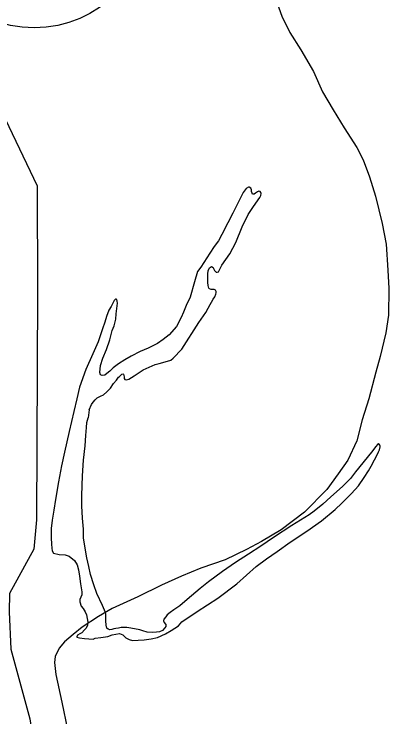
# Model space of a CAD drawing. Extents: x -83719 to 153526, y -11835 to 11446.
# Drawn here: x -1750.5 to -1680.2, y 336.6 to 468.2 of the extents above; entities that cross this region are included whole.
import ezdxf

# ---------------------------------------------------------------- set-up
doc = ezdxf.new("R2010")
doc.units = 0
for name, color, linetype in [('Level 11', 7, 'Continuous'), ('Level 2', 7, 'Continuous'), ('Level 27', 7, 'Continuous'), ('Level 9', 7, 'Continuous')]:
    doc.layers.add(name, color=color, linetype=linetype)

msp = doc.modelspace()

# ---------------------------------------------------------------- linework, layer by layer
at = {"layer": 'Level 11'}
msp.add_lwpolyline([(-1766.34, 466.82), (-1763.7, 466.38), (-1754.23, 452.81), (-1746.14, 436.05), (-1746.1, 416.19), (-1746.29, 373.54), (-1746.81, 368.07), (-1751.35, 359.76), (-1751.41, 356.34), (-1751.08, 349.32), (-1747.52, 336.31), (-1746.61, 330.23), (-1745.93, 320.44), (-1746.01, 310.55), (-1746.46, 260.86)], dxfattribs=at)
at = {"layer": 'Level 2'}
msp.add_lwpolyline([(-1701.73, 471.91), (-1700.31, 467.85), (-1698.81, 464.79), (-1696.77, 461.51), (-1694.36, 457.47), (-1692.68, 453.64), (-1690.68, 450.3), (-1688.64, 446.91), (-1686.26, 443.23), (-1685.1, 440.94), (-1683.9, 437.78), (-1682.75, 434.16), (-1681.49, 429.03), (-1680.78, 425.13), (-1680.42, 420.29), (-1680.24, 416.82), (-1680.31, 411.88), (-1680.84, 408.54), (-1681.88, 404.12), (-1682.68, 401.2), (-1683.98, 396.18), (-1685.23, 392.26), (-1686.28, 388.34), (-1687.97, 384.74), (-1689.74, 382.15), (-1691.9, 379.22), (-1696.07, 375), (-1700.43, 371.64), (-1704.1, 369.5), (-1706.91, 367.96), (-1710.92, 366.08), (-1715.49, 364.52), (-1719.1, 362.98), (-1722.84, 361.3), (-1727.31, 359.11), (-1732.08, 356.95), (-1734.69, 355.42), (-1737.7, 353.45), (-1739.41, 352.09), (-1741.06, 350.7), (-1742.04, 349.49), (-1742.79, 347.98), (-1742.91, 346.81), (-1742.65, 344.61), (-1741.55, 339.38), (-1740.49, 334.31)], dxfattribs=at)
msp.add_lwpolyline([(-1701.73, 471.91), (-1700.31, 467.85), (-1698.81, 464.79), (-1696.77, 461.51), (-1694.36, 457.47), (-1692.68, 453.64), (-1690.68, 450.3), (-1688.64, 446.91), (-1686.26, 443.23), (-1685.1, 440.94), (-1683.9, 437.78), (-1682.75, 434.16), (-1681.49, 429.03), (-1680.78, 425.13), (-1680.42, 420.29), (-1680.24, 416.82), (-1680.31, 411.88), (-1680.84, 408.54), (-1681.88, 404.12), (-1682.68, 401.2), (-1683.98, 396.18), (-1685.23, 392.26), (-1686.28, 388.34), (-1687.97, 384.74), (-1689.74, 382.15), (-1691.9, 379.22), (-1696.07, 375), (-1700.43, 371.64), (-1704.1, 369.5), (-1706.91, 367.96), (-1710.92, 366.08), (-1715.49, 364.52), (-1719.1, 362.98), (-1722.84, 361.3), (-1727.31, 359.11), (-1732.08, 356.95), (-1734.69, 355.42), (-1737.7, 353.45), (-1739.41, 352.09), (-1741.06, 350.7), (-1742.04, 349.49), (-1742.79, 347.98), (-1742.91, 346.81), (-1742.65, 344.61), (-1741.55, 339.38), (-1740.49, 334.31)], dxfattribs=at)
at = {"layer": 'Level 27'}
msp.add_circle((-1746.75, 487.67), 22, dxfattribs=at)
at = {"layer": 'Level 9'}
for points in [[(-1736.4, 394.13), (-1735.95, 395.11), (-1735.69, 395.58), (-1735.32, 396.02), (-1734.9, 396.39), (-1734.27, 396.7), (-1733.74, 396.94), (-1733.08, 397.48), (-1732.39, 398.22), (-1731.83, 399.09), (-1731.27, 399.7), (-1730.92, 400.24), (-1730.75, 400.38), (-1730.45, 400.71), (-1730.29, 400.82), (-1730.12, 400.88), (-1729.96, 400.82), (-1729.89, 400.59), (-1729.88, 400.29), (-1729.85, 399.99), (-1729.74, 399.82), (-1729.44, 399.76), (-1729.01, 399.9), (-1727.99, 400.47), (-1726.83, 401.26), (-1726.27, 401.6), (-1724.05, 402.62), (-1723.32, 402.8), (-1721.73, 403.22), (-1721.13, 403.43), (-1720.7, 403.8), (-1719.03, 405.49), (-1715.89, 410.47), (-1715.43, 411.11), (-1714.55, 412.35), (-1714.13, 413.19), (-1713.77, 413.86), (-1713.51, 414.3), (-1713.15, 414.84), (-1712.89, 415.31), (-1712.66, 415.78), (-1712.6, 416.05), (-1712.6, 416.28), (-1712.74, 416.51), (-1713, 416.64), (-1713.37, 416.67), (-1713.54, 416.64), (-1713.87, 416.77), (-1713.97, 416.93), (-1714.11, 417.43), (-1714.15, 418), (-1714.19, 418.47), (-1714.2, 419.13), (-1714.2, 419.6), (-1714.14, 420.14), (-1714.02, 420.47), (-1713.85, 420.74), (-1713.49, 420.98), (-1713.19, 420.75), (-1713.12, 420.58), (-1712.95, 420.25), (-1712.64, 419.92), (-1712.44, 419.89), (-1712.15, 419.99), (-1711.56, 421.2), (-1710.06, 423.36), (-1708.95, 425.44), (-1707.75, 428.39), (-1706.62, 430.68), (-1705.77, 432.02), (-1704.75, 433.44), (-1704.43, 433.91), (-1704.23, 434.28), (-1704.2, 434.61), (-1704.24, 434.84), (-1704.37, 435.04), (-1704.64, 435.07), (-1704.9, 434.94), (-1705.23, 434.7), (-1705.5, 434.5), (-1705.8, 434.53), (-1705.9, 434.72), (-1705.97, 434.99), (-1706.01, 435.32), (-1706.14, 435.66), (-1706.41, 435.82), (-1706.58, 435.85), (-1706.98, 435.55), (-1707.57, 434.84), (-1708.57, 432.82), (-1709.48, 430.94), (-1710.46, 429.13), (-1711.53, 426.95), (-1712.15, 425.77), (-1713, 424.69), (-1713.79, 423.48), (-1715.49, 420.86), (-1716.11, 420.01), (-1716.65, 418.1), (-1717.48, 415.22), (-1718.23, 413.64)], [(-1736.4, 394.13), (-1735.95, 395.11), (-1735.69, 395.58), (-1735.32, 396.02), (-1734.9, 396.39), (-1734.27, 396.7), (-1733.74, 396.94), (-1733.08, 397.48), (-1732.39, 398.22), (-1731.83, 399.09), (-1731.27, 399.7), (-1730.92, 400.24), (-1730.75, 400.38), (-1730.45, 400.71), (-1730.29, 400.82), (-1730.12, 400.88), (-1729.96, 400.82), (-1729.89, 400.59), (-1729.88, 400.29), (-1729.85, 399.99), (-1729.74, 399.82), (-1729.44, 399.76), (-1729.01, 399.9), (-1727.99, 400.47), (-1726.83, 401.26), (-1726.27, 401.6), (-1724.05, 402.62), (-1723.32, 402.8), (-1721.73, 403.22), (-1721.13, 403.43), (-1720.7, 403.8), (-1719.03, 405.49), (-1715.89, 410.47), (-1715.43, 411.11), (-1714.55, 412.35), (-1714.13, 413.19), (-1713.77, 413.86), (-1713.51, 414.3), (-1713.15, 414.84), (-1712.89, 415.31), (-1712.66, 415.78), (-1712.6, 416.05), (-1712.6, 416.28), (-1712.74, 416.51), (-1713, 416.64), (-1713.37, 416.67), (-1713.54, 416.64), (-1713.87, 416.77), (-1713.97, 416.93), (-1714.11, 417.43), (-1714.15, 418), (-1714.19, 418.47), (-1714.2, 419.13), (-1714.2, 419.6), (-1714.14, 420.14), (-1714.02, 420.47), (-1713.85, 420.74), (-1713.49, 420.98), (-1713.19, 420.75), (-1713.12, 420.58), (-1712.95, 420.25), (-1712.64, 419.92), (-1712.44, 419.89), (-1712.15, 419.99), (-1711.56, 421.2), (-1710.06, 423.36), (-1708.95, 425.44), (-1707.75, 428.39), (-1706.62, 430.68), (-1705.77, 432.02), (-1704.75, 433.44), (-1704.43, 433.91), (-1704.23, 434.28), (-1704.2, 434.61), (-1704.24, 434.84), (-1704.37, 435.04), (-1704.64, 435.07), (-1704.9, 434.94), (-1705.23, 434.7), (-1705.5, 434.5), (-1705.8, 434.53), (-1705.9, 434.72), (-1705.97, 434.99), (-1706.01, 435.32), (-1706.14, 435.66), (-1706.41, 435.82), (-1706.58, 435.85), (-1706.98, 435.55), (-1707.57, 434.84), (-1708.57, 432.82), (-1709.48, 430.94), (-1710.46, 429.13), (-1711.53, 426.95), (-1712.15, 425.77), (-1713, 424.69), (-1713.79, 423.48), (-1715.49, 420.86), (-1716.11, 420.01), (-1716.65, 418.1), (-1717.48, 415.22), (-1718.23, 413.64)], [(-1718.23, 413.64), (-1718.74, 412.4), (-1719.17, 411.4), (-1720.04, 409.75), (-1721.42, 408.2), (-1722.58, 407.32), (-1723.63, 406.54), (-1725.35, 405.68), (-1726.85, 405.06), (-1728.57, 404.21), (-1729.72, 403.49), (-1730.91, 402.74), (-1731.9, 401.97), (-1732.56, 401.36), (-1733.09, 400.92), (-1733.45, 400.65), (-1733.95, 400.54), (-1734.32, 400.67), (-1734.42, 401.1), (-1734.31, 402.44), (-1733.86, 403.78), (-1733.18, 405.46), (-1732.57, 407.27), (-1732.15, 408.71), (-1732.09, 408.98), (-1731.73, 409.88), (-1731.42, 411.12), (-1731.33, 412.12), (-1731.21, 413.13), (-1731.15, 413.63), (-1731.12, 414.13), (-1731.16, 414.5), (-1731.23, 414.76), (-1731.33, 414.86), (-1731.49, 414.86), (-1731.72, 414.59), (-1732.31, 413.51), (-1732.7, 412.78), (-1733.19, 411.63), (-1733.47, 410.56), (-1733.92, 409.29), (-1734.24, 408.35), (-1734.76, 406.84), (-1735.76, 404.63), (-1737.03, 401.67), (-1738.22, 398.35), (-1738.72, 396.18), (-1739.29, 393.83), (-1740.18, 390.08), (-1741.03, 386.23), (-1741.6, 383.62), (-1742.16, 380.68), (-1742.75, 377.36), (-1743.06, 375.36), (-1743.34, 373.48), (-1743.52, 371.91), (-1743.53, 370.14), (-1743.48, 369.01), (-1743.41, 368.24), (-1743.37, 367.74), (-1743.13, 367.31), (-1742.06, 367.05), (-1740.89, 367), (-1740.16, 366.74), (-1739.18, 365.95), (-1738.67, 365.09), (-1738.43, 364.19), (-1738.21, 362.99), (-1738.06, 361.56), (-1737.81, 360.09), (-1737.77, 359.49), (-1738.19, 358.65), (-1738.16, 358.18), (-1737.91, 357.35), (-1737.57, 356.92), (-1737.17, 356.29), (-1736.89, 355.73), (-1736.79, 355.09), (-1736.68, 354.36), (-1736.74, 353.82), (-1736.96, 353.29), (-1737.26, 352.92), (-1737.78, 352.41), (-1738.18, 352.2), (-1738.58, 351.97), (-1738.74, 351.66), (-1738.71, 351.56), (-1738.21, 351.47), (-1737.31, 351.35), (-1735.64, 351.2), (-1735.27, 351.37), (-1734.21, 351.52), (-1732.92, 351.73), (-1732.09, 352.04), (-1730.72, 352.29), (-1730.12, 352), (-1729.52, 351.47), (-1728.91, 351.11), (-1728.31, 350.98), (-1727.21, 351.03), (-1726.08, 351.08)], [(-1718.23, 413.64), (-1718.74, 412.4), (-1719.17, 411.4), (-1720.04, 409.75), (-1721.42, 408.2), (-1722.58, 407.32), (-1723.63, 406.54), (-1725.35, 405.68), (-1726.85, 405.06), (-1728.57, 404.21), (-1729.72, 403.49), (-1730.91, 402.74), (-1731.9, 401.97), (-1732.56, 401.36), (-1733.09, 400.92), (-1733.45, 400.65), (-1733.95, 400.54), (-1734.32, 400.67), (-1734.42, 401.1), (-1734.31, 402.44), (-1733.86, 403.78), (-1733.18, 405.46), (-1732.57, 407.27), (-1732.15, 408.71), (-1732.09, 408.98), (-1731.73, 409.88), (-1731.42, 411.12), (-1731.33, 412.12), (-1731.21, 413.13), (-1731.15, 413.63), (-1731.12, 414.13), (-1731.16, 414.5), (-1731.23, 414.76), (-1731.33, 414.86), (-1731.49, 414.86), (-1731.72, 414.59), (-1732.31, 413.51), (-1732.7, 412.78), (-1733.19, 411.63), (-1733.47, 410.56), (-1733.92, 409.29), (-1734.24, 408.35), (-1734.76, 406.84), (-1735.76, 404.63), (-1737.03, 401.67), (-1738.22, 398.35), (-1738.72, 396.18), (-1739.29, 393.83), (-1740.18, 390.08), (-1741.03, 386.23), (-1741.6, 383.62), (-1742.16, 380.68), (-1742.75, 377.36), (-1743.06, 375.36), (-1743.34, 373.48), (-1743.52, 371.91), (-1743.53, 370.14), (-1743.48, 369.01), (-1743.41, 368.24), (-1743.37, 367.74), (-1743.13, 367.31), (-1742.06, 367.05), (-1740.89, 367), (-1740.16, 366.74), (-1739.18, 365.95), (-1738.67, 365.09), (-1738.43, 364.19), (-1738.21, 362.99), (-1738.06, 361.56), (-1737.81, 360.09), (-1737.77, 359.49), (-1738.19, 358.65), (-1738.16, 358.18), (-1737.91, 357.35), (-1737.57, 356.92), (-1737.17, 356.29), (-1736.89, 355.73), (-1736.79, 355.09), (-1736.68, 354.36), (-1736.74, 353.82), (-1736.96, 353.29), (-1737.26, 352.92), (-1737.78, 352.41), (-1738.18, 352.2), (-1738.58, 351.97), (-1738.74, 351.66), (-1738.71, 351.56), (-1738.21, 351.47), (-1737.31, 351.35), (-1735.64, 351.2), (-1735.27, 351.37), (-1734.21, 351.52), (-1732.92, 351.73), (-1732.09, 352.04), (-1730.72, 352.29), (-1730.12, 352), (-1729.52, 351.47), (-1728.91, 351.11), (-1728.31, 350.98), (-1727.21, 351.03), (-1726.08, 351.08)], [(-1736.4, 394.13), (-1736.62, 392.63)], [(-1736.4, 394.13), (-1736.62, 392.63)], [(-1737.45, 384.74), (-1737.18, 387.41), (-1737.01, 389.32), (-1736.93, 390.85), (-1736.87, 391.76), (-1736.62, 392.63)], [(-1737.45, 384.74), (-1737.18, 387.41), (-1737.01, 389.32), (-1736.93, 390.85), (-1736.87, 391.76), (-1736.62, 392.63)], [(-1726.08, 351.08), (-1724.78, 351.26), (-1723.62, 351.54), (-1722.13, 352.19), (-1721.07, 352.8), (-1719.69, 353.72), (-1719.06, 354.46), (-1716.16, 356.4), (-1712.29, 358.85), (-1708.73, 361.56), (-1705.14, 364.81), (-1703.16, 366.24), (-1701.18, 367.63), (-1698.74, 369.33), (-1695.66, 371.43), (-1692.86, 373.37), (-1690.29, 375.5), (-1689.04, 376.68), (-1687.29, 378.44), (-1685.95, 379.89), (-1684.87, 381.44), (-1684.05, 382.69), (-1683.59, 383.59), (-1682.94, 384.8), (-1682.39, 385.81), (-1682.2, 386.25), (-1682, 386.65), (-1681.87, 387.22), (-1681.91, 387.39), (-1681.94, 387.55), (-1682.05, 387.72), (-1682.18, 387.78), (-1682.38, 387.65), (-1682.67, 387.28), (-1683.53, 386.23), (-1686.48, 382.52), (-1687.43, 381.31), (-1688.97, 379.79), (-1691.15, 377.86), (-1692.63, 376.48), (-1694.25, 375.15), (-1695.2, 374.48), (-1698.44, 372.5), (-1701.88, 370.26), (-1704.25, 368.59), (-1706.57, 367.13), (-1708.98, 365.57), (-1711.42, 363.87), (-1714.06, 361.93), (-1715.61, 360.71), (-1718.05, 358.65), (-1719.4, 357.46), (-1719.96, 357.06), (-1720.52, 356.72), (-1721.25, 356.21), (-1721.81, 355.73), (-1722.07, 355.36), (-1722.43, 354.93), (-1722.5, 354.66), (-1722.39, 354.32), (-1722.29, 354.23), (-1722.16, 354.09), (-1722.02, 354.03), (-1722.05, 353.59), (-1722.25, 353.32), (-1722.67, 352.82), (-1723.24, 352.58), (-1723.77, 352.51), (-1724.53, 352.43), (-1725.57, 352.52), (-1726.37, 352.74), (-1726.94, 352.94), (-1727.94, 353.12), (-1728.97, 353.31), (-1729.37, 353.38), (-1729.91, 353.4), (-1730.44, 353.36), (-1730.9, 353.26), (-1731.4, 353.18), (-1731.8, 353.15), (-1732.2, 353.04), (-1732.53, 352.97), (-1732.87, 353.07), (-1733.1, 353.23), (-1733.24, 353.8), (-1733.32, 354.63), (-1733.3, 355.87), (-1733.37, 356.2), (-1733.89, 357.53), (-1734.95, 359.76), (-1735.56, 361.38), (-1736.15, 363.31), (-1736.47, 364.78), (-1736.86, 366.45), (-1737.47, 370.11), (-1737.46, 371.81), (-1737.68, 373.85), (-1737.81, 376.18), (-1737.8, 378.09), (-1737.68, 381.8), (-1737.45, 384.74)], [(-1726.08, 351.08), (-1724.78, 351.26), (-1723.62, 351.54), (-1722.13, 352.19), (-1721.07, 352.8), (-1719.69, 353.72), (-1719.06, 354.46), (-1716.16, 356.4), (-1712.29, 358.85), (-1708.73, 361.56), (-1705.14, 364.81), (-1703.16, 366.24), (-1701.18, 367.63), (-1698.74, 369.33), (-1695.66, 371.43), (-1692.86, 373.37), (-1690.29, 375.5), (-1689.04, 376.68), (-1687.29, 378.44), (-1685.95, 379.89), (-1684.87, 381.44), (-1684.05, 382.69), (-1683.59, 383.59), (-1682.94, 384.8), (-1682.39, 385.81), (-1682.2, 386.25), (-1682, 386.65), (-1681.87, 387.22), (-1681.91, 387.39), (-1681.94, 387.55), (-1682.05, 387.72), (-1682.18, 387.78), (-1682.38, 387.65), (-1682.67, 387.28), (-1683.53, 386.23), (-1686.48, 382.52), (-1687.43, 381.31), (-1688.97, 379.79), (-1691.15, 377.86), (-1692.63, 376.48), (-1694.25, 375.15), (-1695.2, 374.48), (-1698.44, 372.5), (-1701.88, 370.26), (-1704.25, 368.59), (-1706.57, 367.13), (-1708.98, 365.57), (-1711.42, 363.87), (-1714.06, 361.93), (-1715.61, 360.71), (-1718.05, 358.65), (-1719.4, 357.46), (-1719.96, 357.06), (-1720.52, 356.72), (-1721.25, 356.21), (-1721.81, 355.73), (-1722.07, 355.36), (-1722.43, 354.93), (-1722.5, 354.66), (-1722.39, 354.32), (-1722.29, 354.23), (-1722.16, 354.09), (-1722.02, 354.03), (-1722.05, 353.59), (-1722.25, 353.32), (-1722.67, 352.82), (-1723.24, 352.58), (-1723.77, 352.51), (-1724.53, 352.43), (-1725.57, 352.52), (-1726.37, 352.74), (-1726.94, 352.94), (-1727.94, 353.12), (-1728.97, 353.31), (-1729.37, 353.38), (-1729.91, 353.4), (-1730.44, 353.36), (-1730.9, 353.26), (-1731.4, 353.18), (-1731.8, 353.15), (-1732.2, 353.04), (-1732.53, 352.97), (-1732.87, 353.07), (-1733.1, 353.23), (-1733.24, 353.8), (-1733.32, 354.63), (-1733.3, 355.87), (-1733.37, 356.2), (-1733.89, 357.53), (-1734.95, 359.76), (-1735.56, 361.38), (-1736.15, 363.31), (-1736.47, 364.78), (-1736.86, 366.45), (-1737.47, 370.11), (-1737.46, 371.81), (-1737.68, 373.85), (-1737.81, 376.18), (-1737.8, 378.09), (-1737.68, 381.8), (-1737.45, 384.74)]]:
    msp.add_lwpolyline(points, dxfattribs=at)

doc.saveas('drawing.dxf')
